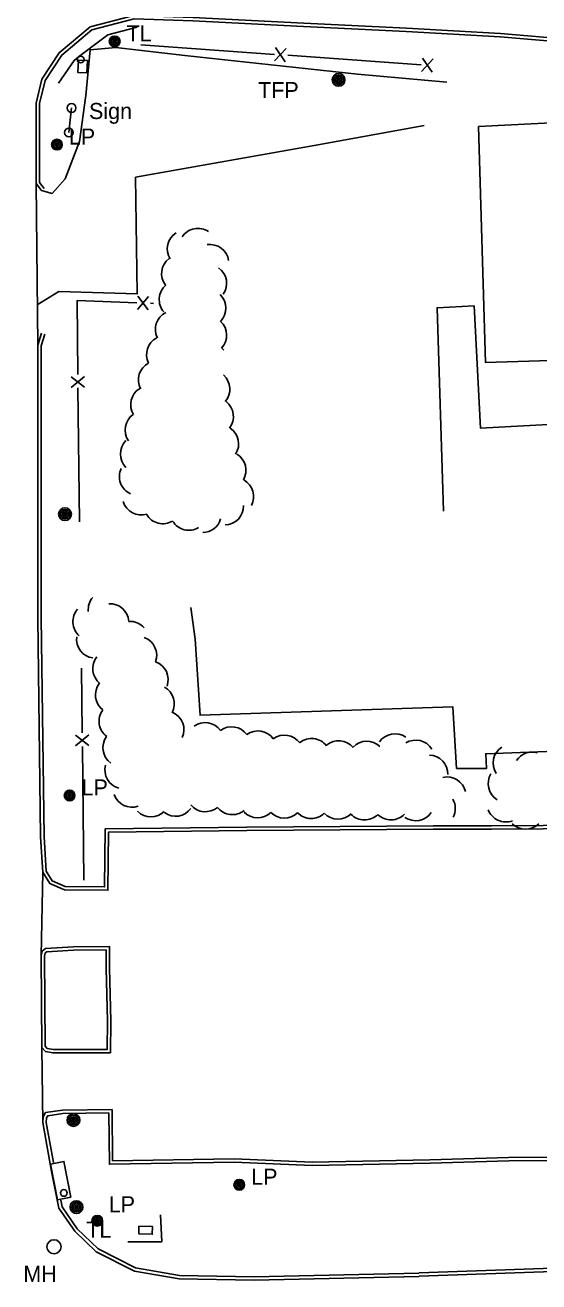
# Model space of a CAD drawing. Extents: x 2402803 to 2427059, y 6985292 to 6997652.
# Drawn here: x 2404096.4 to 2404249.9, y 6991360 to 6991735.2 of the extents above; entities that cross this region are included whole.
import ezdxf

# ---------------------------------------------------------------- set-up
doc = ezdxf.new("R2010")
doc.units = 0
for name, color, linetype in [('p_road - paved curb', 7, 'Continuous'), ('p_road bridge end', 7, 'Continuous'), ('p_road guard rails', 7, 'Continuous'), ('p_structure building', 7, 'Continuous'), ('p_structure fence', 7, 'Continuous'), ('p_structure general', 7, 'Continuous'), ('p_structure sign', 7, 'Continuous'), ('p_utility manhole', 7, 'Continuous'), ('p_veg woods', 7, 'Continuous')]:
    doc.layers.add(name, color=color, linetype=linetype)

msp = doc.modelspace()

# ---------------------------------------------------------------- linework, layer by layer
at = {"layer": 'p_road - paved curb'}
for points in [[(2404470.87, 6991726.09), (2404437.49, 6991727.68), (2404394.14, 6991727.84), (2404350.73, 6991728.69), (2404323.56, 6991729.45), (2404278.11, 6991730.31), (2404259.54, 6991730.92), (2404238.47, 6991732.65), (2404210.35, 6991734.31), (2404179.67, 6991735.75), (2404146.55, 6991737.47), (2404128.84, 6991738.08), (2404115.85, 6991734.65), (2404106.59, 6991726.92), (2404101.44, 6991719.02), (2404099.7, 6991711.91), (2404099.71, 6991687.87), (2404101.25, 6991685.84)], [(2404470.82, 6991725.09), (2404437.46, 6991726.68), (2404394.13, 6991726.84), (2404350.71, 6991727.69), (2404323.54, 6991728.45), (2404278.08, 6991729.31), (2404259.48, 6991729.92), (2404238.4, 6991731.65), (2404210.3, 6991733.31), (2404179.62, 6991734.75), (2404146.51, 6991736.47), (2404128.95, 6991737.08), (2404116.32, 6991733.74), (2404107.35, 6991726.25), (2404102.37, 6991718.62), (2404100.7, 6991711.79), (2404100.71, 6991688.21), (2404102.05, 6991686.44)], [(2404222.46, 6991718.17), (2404195.75, 6991720.56), (2404144.13, 6991726.16), (2404123.55, 6991728.53), (2404115.82, 6991727.77), (2404114.54, 6991714.13), (2404112.66, 6991700.48), (2404108.37, 6991689.33), (2404104.45, 6991684.92), (2404101.25, 6991685.84)], [(2404099.97, 6991651.65), (2404106.45, 6991655.63), (2404129.92, 6991654.91), (2404129.4, 6991689.74), (2404184.45, 6991699.54), (2404215.65, 6991705.22)], [(2404099.71, 6991687.87), (2404100.18, 6991639.62)], [(2404101.29, 6991643.22), (2404100.18, 6991639.62), (2404100.24, 6991558.17), (2404101.04, 6991492.8), (2404101.68, 6991482.25), (2404103.78, 6991478.94), (2404108.19, 6991477.02), (2404121.13, 6991476.86), (2404121.3, 6991494.2), (2404162.71, 6991494.76), (2404218.33, 6991495.16), (2404235.78, 6991495.15), (2404297.43, 6991495.56), (2404331.9, 6991495.66), (2404397.27, 6991495.47), (2404427.44, 6991495.67)], [(2404102.25, 6991642.93), (2404101.18, 6991639.47), (2404101.24, 6991558.18), (2404102.04, 6991492.84), (2404102.66, 6991482.57), (2404104.46, 6991479.73), (2404108.4, 6991478.02), (2404120.14, 6991477.87), (2404120.31, 6991495.19), (2404162.7, 6991495.76), (2404218.33, 6991496.16), (2404235.78, 6991496.15), (2404297.43, 6991496.56), (2404331.9, 6991496.66), (2404397.27, 6991496.47), (2404427.43, 6991496.67)], [(2404101.18, 6991457.34), (2404101.68, 6991482.25)], [(2404121.66, 6991453.58), (2404121.58, 6991460.09), (2404110.85, 6991459.96), (2404102.52, 6991459.5), (2404101.53, 6991458.73), (2404101.18, 6991457.34), (2404101.4, 6991429.97), (2404102.46, 6991428.7), (2404104.77, 6991428.3), (2404121.9, 6991428.39), (2404122.06, 6991437.92)], [(2404120.66, 6991453.57), (2404120.59, 6991459.08), (2404110.88, 6991458.96), (2404102.89, 6991458.52), (2404102.42, 6991458.15), (2404102.18, 6991457.22), (2404102.4, 6991430.34), (2404102.99, 6991429.62), (2404104.85, 6991429.3), (2404120.92, 6991429.38), (2404121.06, 6991437.94)], [(2404121.06, 6991437.89), (2404120.66, 6991453.55)], [(2404122.06, 6991437.92), (2404121.66, 6991453.58)], [(2404101.4, 6991429.97), (2404101.7, 6991407.53)], [(2404217.4, 6991396.44), (2404182.18, 6991395.7), (2404158.88, 6991396.66), (2404122.56, 6991396.1), (2404122.38, 6991411.42), (2404107.56, 6991411.27), (2404102.51, 6991410.5), (2404101.79, 6991409.23), (2404101.7, 6991407.53), (2404104.31, 6991392.92), (2404106.48, 6991381.99), (2404111.21, 6991375.12), (2404117.65, 6991368.95), (2404129.09, 6991363.18), (2404142.41, 6991360.89), (2404164.89, 6991360.44), (2404214.11, 6991361.59)], [(2404217.42, 6991395.44), (2404182.17, 6991394.7), (2404158.87, 6991395.66), (2404121.57, 6991395.08), (2404121.39, 6991410.41), (2404107.64, 6991410.27), (2404103.14, 6991409.58), (2404102.78, 6991408.94), (2404102.7, 6991407.59), (2404104.84, 6991395.6)], [(2404214.18, 6991362.7), (2404251.27, 6991363.95), (2404270.64, 6991364.69), (2404274.49, 6991366.61), (2404277.57, 6991371.08), (2404278.08, 6991374.58), (2404278.55, 6991384.07), (2404278.73, 6991396.27), (2404240.93, 6991396.11), (2404217.43, 6991395.44)], [(2404214.21, 6991361.7), (2404251.31, 6991362.95), (2404270.89, 6991363.7), (2404275.17, 6991365.83), (2404278.53, 6991370.7), (2404279.08, 6991374.48), (2404279.55, 6991384.04), (2404279.75, 6991397.27), (2404240.91, 6991397.11), (2404217.4, 6991396.44)], [(2404107.03, 6991384.33), (2404107.42, 6991382.39), (2404111.98, 6991375.77), (2404118.23, 6991369.78), (2404129.41, 6991364.14), (2404142.51, 6991361.89), (2404164.89, 6991361.44), (2404214.09, 6991362.59)]]:
    msp.add_lwpolyline(points, dxfattribs=at)
at = {"layer": 'p_road bridge end'}
msp.add_lwpolyline([(2404106.08, 6991384.49), (2404104.01, 6991395.15), (2404107.98, 6991395.92), (2404110.05, 6991385.26)], close=True, dxfattribs=at)
at = {"layer": 'p_road guard rails'}
for points in [[(2404129.87, 6991734.61), (2404121.12, 6991732.3), (2404112.4, 6991725.71)], [(2404112.4, 6991725.71), (2404111.03, 6991724.67), (2404106.39, 6991717.86)]]:
    msp.add_lwpolyline(points, dxfattribs=at)
msp.add_circle((2404113, 6991724.91), 1, dxfattribs=at)
at = {"layer": 'p_structure building'}
msp.add_lwpolyline([(2404231.93, 6991704.88), (2404233.98, 6991634.48), (2404269.55, 6991635.56), (2404267.36, 6991706.7)], close=True, dxfattribs=at)
msp.add_lwpolyline([(2404221.39, 6991590.07), (2404219.54, 6991650.81), (2404230.6, 6991651.35), (2404232.45, 6991614.89), (2404289.47, 6991617.89), (2404294.97, 6991620.48), (2404416.4, 6991624.01), (2404418.59, 6991521.42), (2404297.85, 6991518.21), (2404296.18, 6991520.04), (2404234.06, 6991517.63), (2404234.25, 6991513.19), (2404225.35, 6991513.27), (2404224.19, 6991531.66), (2404148.7, 6991529.11), (2404147.19, 6991551.88), (2404145.88, 6991561.33)], dxfattribs=at)
at = {"layer": 'p_structure fence'}
for p, q in [((2404131.02, 6991729.31), (2404170.91, 6991726.46)), ((2404170.97, 6991724.48), (2404174.45, 6991728.25)), ((2404174.16, 6991724.26), (2404171.26, 6991728.47)), ((2404174.9, 6991726.18), (2404214.8, 6991723.33)), ((2404214.86, 6991721.35), (2404218.33, 6991725.12)), ((2404218.05, 6991721.13), (2404215.14, 6991725.34)), ((2404129.96, 6991650.3), (2404133.3, 6991654.19)), ((2404133.16, 6991650.19), (2404130.11, 6991654.3)), ((2404133.83, 6991652.13), (2404134.79, 6991652.1)), ((2404114.17, 6991627.06), (2404110.14, 6991630.22)), ((2404114.14, 6991630.26), (2404110.17, 6991627.02)), ((2404112.6, 6991586.84), (2404112.2, 6991626.84)), ((2404113.47, 6991523.85), (2404113.27, 6991543.24)), ((2404115.48, 6991520.07), (2404111.45, 6991523.23)), ((2404115.45, 6991523.27), (2404111.48, 6991520.03)), ((2404113.93, 6991479.85), (2404113.51, 6991519.85))]:
    msp.add_line(p, q, dxfattribs=at)
for points in [[(2404112.16, 6991630.84), (2404111.94, 6991652.93), (2404129.83, 6991652.28)], [(2404127.13, 6991371.93), (2404137.28, 6991371.94), (2404136.84, 6991379.93)]]:
    msp.add_lwpolyline(points, dxfattribs=at)
at = {"layer": 'p_structure general'}
for points in [[(2404115, 6991724.6), (2404114.81, 6991720.92), (2404112.12, 6991721.06), (2404112.31, 6991724.74)], [(2404130.43, 6991376.59), (2404134.43, 6991376.52), (2404134.39, 6991374.2), (2404130.39, 6991374.27)]]:
    msp.add_lwpolyline(points, close=True, dxfattribs=at)
msp.add_circle((2404107.96, 6991386.5), 1, dxfattribs=at)
at = {"layer": 'p_structure sign'}
msp.add_line((2404110.28, 6991710.45), (2404109.43, 6991703.14), dxfattribs=at)
for centre in [(2404110.29, 6991710.44), (2404109.44, 6991703.13)]:
    msp.add_circle(centre, 1.3, dxfattribs=at)
at = {"layer": 'p_utility manhole'}
for centre, radius in [((2404123.16, 6991730.32), 1.6), ((2404123.16, 6991730.32), 1.3), ((2404123.16, 6991730.32), 1), ((2404123.16, 6991730.32), 0.539), ((2404123.16, 6991730.32), 0.192), ((2404190.09, 6991718.84), 1.9), ((2404190.09, 6991718.84), 1.44), ((2404190.09, 6991718.84), 0.973), ((2404190.09, 6991718.84), 0.539), ((2404190.09, 6991718.84), 0.192), ((2404105.91, 6991699.51), 1.6), ((2404105.91, 6991699.51), 1.3), ((2404105.91, 6991699.51), 1), ((2404105.91, 6991699.51), 0.539), ((2404105.91, 6991699.51), 0.192), ((2404108.32, 6991589.17), 1.9), ((2404108.32, 6991589.17), 1.44), ((2404108.32, 6991589.17), 0.973), ((2404108.32, 6991589.17), 0.539), ((2404108.32, 6991589.17), 0.192), ((2404109.7, 6991505.18), 1.6), ((2404109.7, 6991505.18), 1.3), ((2404109.7, 6991505.18), 1), ((2404109.7, 6991505.18), 0.539), ((2404109.7, 6991505.18), 0.192), ((2404110.85, 6991408.28), 1.9), ((2404110.85, 6991408.28), 1.44), ((2404110.85, 6991408.28), 0.973), ((2404110.85, 6991408.28), 0.539), ((2404110.85, 6991408.28), 0.192), ((2404160.4, 6991388.95), 1.6), ((2404160.4, 6991388.95), 1.3), ((2404160.4, 6991388.95), 1), ((2404160.4, 6991388.95), 0.539), ((2404160.4, 6991388.95), 0.192), ((2404111.75, 6991382.27), 1.9), ((2404111.75, 6991382.27), 1.44), ((2404111.75, 6991382.27), 0.973), ((2404111.75, 6991382.27), 0.539), ((2404111.75, 6991382.27), 0.192), ((2404117.96, 6991378.22), 1.6), ((2404117.96, 6991378.22), 1.3), ((2404117.96, 6991378.22), 1), ((2404117.96, 6991378.22), 0.539), ((2404117.96, 6991378.22), 0.192), ((2404105.03, 6991370.45), 2.1)]:
    msp.add_circle(centre, radius, dxfattribs=at)
at = {"layer": 'p_veg woods'}
for centre, start, end in [((2404144.54, 6991668.41), 122.0716, 212.0716), ((2404148.05, 6991668.85), 56.497, 146.497), ((2404151.62, 6991664.06), 8.2923, 98.2923), ((2404142.82, 6991660.96), 127.2165, 217.2165), ((2404150.98, 6991658.06), 325.0154, 55.0154), ((2404142.12, 6991653.23), 130.4784, 220.4784), ((2404150.74, 6991650.67), 315.6494, 45.6494), ((2404140.97, 6991644.34), 116.557, 206.557), ((2404150.98, 6991642.59), 316.9411, 46.9411), ((2404138.34, 6991636.83), 117.0281, 207.0281), ((2404151.4, 6991634.55), 38.8321, 47.6754), ((2404135.93, 6991629.29), 118.1206, 208.1206), ((2404151.93, 6991626.5), 318.6028, 48.6028), ((2404133.61, 6991621.9), 121.6954, 211.6954), ((2404153.01, 6991618.29), 322.6243, 52.6243), ((2404131.93, 6991614.31), 124.9311, 214.9311), ((2404154.56, 6991610.13), 326.9579, 56.9579), ((2404130.51, 6991607.15), 135.2973, 225.2973), ((2404156.76, 6991602.25), 329.4807, 59.4807), ((2404130.21, 6991600.43), 155.595, 245.595), ((2404159.05, 6991594.44), 331.5652, 61.5652), ((2404131.09, 6991594.58), 197.1427, 287.1427), ((2404156.04, 6991591.62), 271.3519, 1.3519), ((2404137.57, 6991591.96), 210.9921, 300.9921), ((2404145.33, 6991590.02), 210.9921, 300.9921), ((2404149.39, 6991589.33), 270.7703, 343.9769), ((2404116.31, 6991557.08), 138.4355, 228.4355), ((2404120.91, 6991560.65), 139.6886, 185.0647), ((2404121.77, 6991556.78), 3.6682, 93.6682), ((2404127.76, 6991551.51), 41.6455, 93.6682), ((2404117.44, 6991551.83), 172.2983, 262.2983), ((2404130.09, 6991546.99), 340.1394, 70.1394), ((2404122.26, 6991543.07), 141.4012, 231.4012), ((2404133.49, 6991539.75), 340.1394, 70.1394), ((2404123.07, 6991535.22), 142.8834, 232.8834), ((2404135.33, 6991532.56), 331.5196, 61.5196), ((2404124.15, 6991527.32), 143.3136, 233.3136), ((2404138.22, 6991524.81), 335.4089, 65.4089), ((2404150.2, 6991521.29), 35.9718, 125.9718), ((2404158.1, 6991520.04), 35.9972, 125.9972), ((2404166, 6991518.79), 36.0032, 126.0032), ((2404173.9, 6991517.54), 36.0072, 126.0072), ((2404206.9, 6991517.95), 55.0329, 145.0329), ((2404125.29, 6991519.45), 144.054, 234.054), ((2404182, 6991516.55), 38.2221, 128.2221), ((2404190.11, 6991515.88), 40.2084, 130.2084), ((2404198.53, 6991515.73), 46.452, 136.452), ((2404213.18, 6991516.06), 31.8855, 121.8855), ((2404241.91, 6991514.86), 122.9877, 212.9877), ((2404217.11, 6991511.56), 358.7518, 88.7518), ((2404247.95, 6991512.47), 74.6026, 146.2889), ((2404125.87, 6991512.78), 165.0609, 255.0609), ((2404222.53, 6991505.05), 13.3236, 103.3236), ((2404240.43, 6991508.7), 148.6971, 238.6971), ((2404128.34, 6991507.31), 199.3583, 289.3583), ((2404141.37, 6991504.63), 233.9192, 323.9192), ((2404150.27, 6991505.97), 219.923, 309.923), ((2404158.34, 6991505.1), 218.2846, 308.2846), ((2404219.3, 6991501.35), 332.0277, 28.4538), ((2404240.07, 6991502.91), 200.499, 290.499), ((2404134.03, 6991504.43), 224.5885, 314.5885), ((2404165.88, 6991504.18), 224.1357, 314.1357), ((2404173.88, 6991504.07), 224.0739, 314.0739), ((2404181.91, 6991503.94), 223.6814, 313.6814), ((2404189.91, 6991503.75), 223.651, 313.651), ((2404197.82, 6991503.52), 224.831, 314.831), ((2404205.72, 6991503.53), 226.321, 316.321), ((2404213.11, 6991503.3), 235.6619, 325.6619), ((2404245.96, 6991500.74), 224.8213, 314.8213)]:
    msp.add_arc(centre, 5.65, start, end, dxfattribs=at)

# ---------------------------------------------------------------- texts
at = {"layer": 'p_structure sign'}
msp.add_text('Sign', height=4.8, dxfattribs=at).set_placement((2404115.5, 6991707.14))
at = {"layer": 'p_utility manhole'}
for s, p in [('  TL', (2404123.16, 6991730.32)), ('  TFP', (2404162.48, 6991713.38)), ('  LP', (2404105.91, 6991699.51)), ('  LP', (2404109.7, 6991505.18)), ('  LP', (2404160.4, 6991388.95)), ('LP', (2404121.39, 6991380.73)), ('  TL', (2404111.11, 6991373.14)), ('  MH', (2404092.3, 6991359.96))]:
    msp.add_text(s, height=4.8, dxfattribs=at).set_placement(p)

doc.saveas('drawing.dxf')
